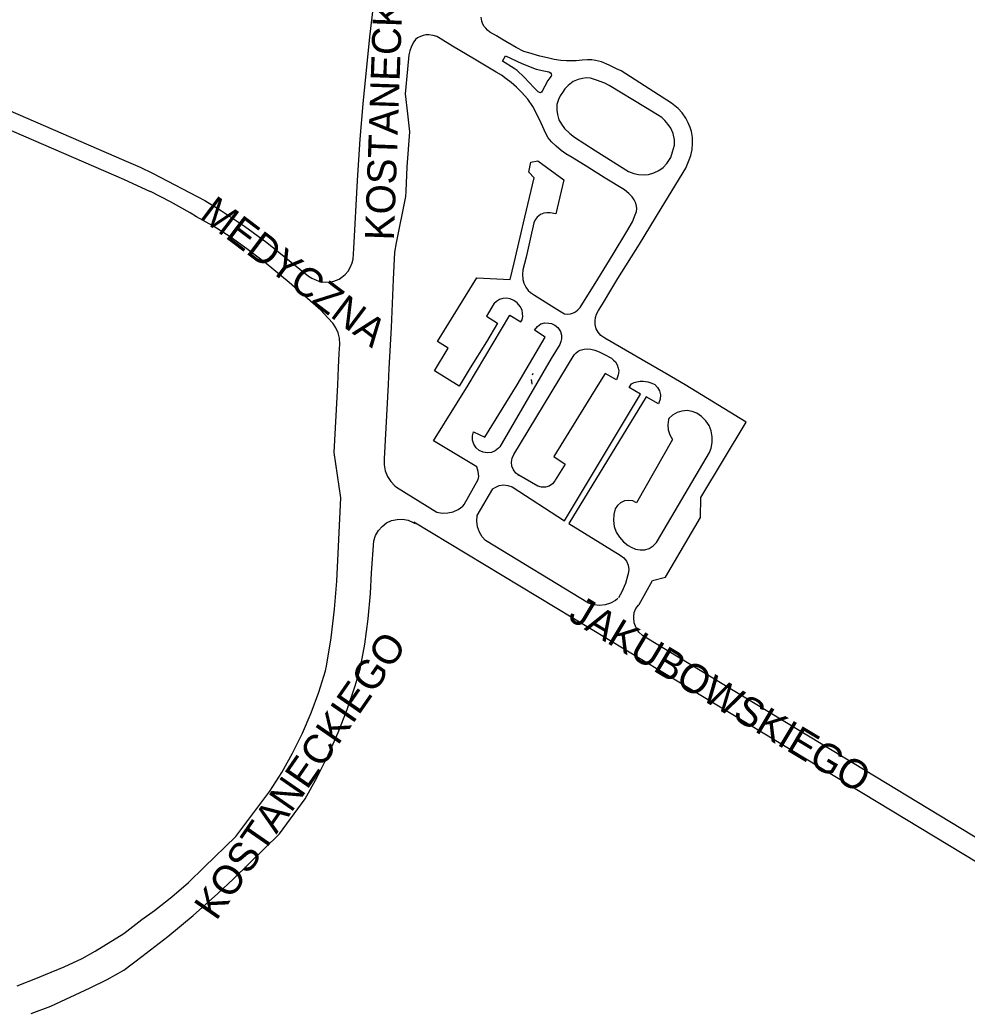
# Model space of a CAD drawing. Extents: x -304109 to -273954, y 21500 to 39796.
# Drawn here: x -289635.9 to -289309.2, y 25783.8 to 26125.7 of the extents above; entities that cross this region are included whole.
import ezdxf

# ---------------------------------------------------------------- set-up
doc = ezdxf.new("R2010")
doc.units = 0
doc.layers.add('krawedzie_ulic', color=7, linetype='Continuous')
doc.layers.add('nazwy_ulic', color=7, linetype='Continuous')

msp = doc.modelspace()

# ---------------------------------------------------------------- linework, layer by layer
at = {"layer": 'krawedzie_ulic'}
for points in [[(-289642.773, 26095.733), (-289600, 26077.298), (-289594.38, 26074.843), (-289590.156, 26072.714), (-289572.027, 26063.298), (-289566.282, 26059.771), (-289558.345, 26054.499), (-289550.637, 26048.898), (-289536.287, 26037.3), (-289535.182, 26036.574), (-289534.125, 26036.059), (-289532.988, 26035.625), (-289531.713, 26035.313), (-289530.428, 26035.204), (-289528.869, 26035.258), (-289527.553, 26035.502), (-289525.712, 26036.22), (-289524.803, 26036.872), (-289523.732, 26037.821), (-289522.635, 26039), (-289521.862, 26040.466), (-289521.211, 26041.809), (-289520.885, 26043.139), (-289520.669, 26046.735), (-289519.423, 26070.191), (-289518.556, 26084.445), (-289517.528, 26096.668), (-289515.226, 26119.826), (-289511.799, 26147.889)], [(-289243.679, 25805.766), (-289419.697, 25912.386), (-289421.195, 25913.297), (-289422.448, 25914.523), (-289423.391, 25916), (-289423.977, 25917.652), (-289424.174, 25919.394), (-289424.166, 25919.725), (-289423.984, 25921.227), (-289423.416, 25922.628), (-289422.501, 25923.833), (-289422.34, 25923.99), (-289417.664, 25932.271), (-289413.229, 25933.402), (-289401.127, 25954.07), (-289401.04, 25960.945), (-289385.403, 25986.918), (-289406.409, 25999.753), (-289413.067, 26003.702), (-289421.289, 26008.389), (-289434.195, 26015.814), (-289435.524, 26016.832), (-289436.486, 26017.901), (-289437.151, 26019.109), (-289437.53, 26020.541), (-289437.517, 26021.858), (-289437.354, 26022.984), (-289437.016, 26024.091), (-289436.351, 26025.407), (-289434.983, 26027.589), (-289431.365, 26033.595), (-289429.66, 26036.397), (-289422.209, 26048.27), (-289414.689, 26060.614), (-289406.265, 26074.502), (-289405.017, 26077.371), (-289404.543, 26078.851), (-289404.056, 26080.881), (-289403.866, 26082.971), (-289403.921, 26085.055), (-289404.26, 26087.117), (-289404.68, 26088.569), (-289405.358, 26090.178), (-289406.199, 26091.725), (-289407.431, 26093.566), (-289408.842, 26095.086), (-289411.211, 26096.858), (-289418.879, 26101.846), (-289428.549, 26108.05), (-289430.107, 26108.809), (-289432.654, 26109.988), (-289435.239, 26111.111), (-289437.314, 26111.627), (-289438.652, 26111.87), (-289440.09, 26111.856), (-289441.947, 26111.694), (-289444.002, 26111.477), (-289445.561, 26111.477), (-289447.351, 26111.463), (-289449.369, 26111.666), (-289451.603, 26112.018), (-289453.922, 26112.493), (-289456.535, 26113.17), (-289460.297, 26114.213), (-289462.033, 26114.769), (-289464.715, 26116.138), (-289469.608, 26118.931), (-289471.496, 26120.084), (-289473.747, 26121.4), (-289474.598, 26122.075), (-289475.208, 26122.727), (-289475.71, 26123.364), (-289476.17, 26124.164), (-289476.523, 26125.223), (-289476.835, 26126.607)], [(-289471.659, 26107.643), (-289479.077, 26112.067), (-289486.703, 26116.608), (-289490.872, 26119.264), (-289492.052, 26119.874), (-289493.313, 26120.241), (-289494.8, 26120.511), (-289495.885, 26120.497), (-289496.821, 26120.28), (-289497.672, 26119.955), (-289498.703, 26119.412), (-289499.435, 26118.829), (-289500.044, 26118.031), (-289500.844, 26116.566), (-289501.385, 26114.956), (-289501.697, 26113.531), (-289502.198, 26108.612), (-289503.025, 26100.078), (-289502.197, 26093.287), (-289501.466, 26087.082), (-289502.427, 26074.938), (-289502.765, 26066.55), (-289502.928, 26064.748), (-289506.125, 26048.705), (-289506.721, 26045.535), (-289507.168, 26036.102), (-289507.873, 26019.598), (-289508.59, 26005.438), (-289508.874, 25999.86), (-289510.196, 25974.248), (-289510.217, 25972.167), (-289509.84, 25970.121), (-289509.079, 25968.184), (-289507.963, 25966.428), (-289506.532, 25964.917), (-289506.022, 25964.5), (-289492.107, 25955.884), (-289490.221, 25955.528), (-289488.301, 25955.57), (-289486.432, 25956.008), (-289484.694, 25956.823), (-289483.162, 25957.979), (-289482.638, 25958.508), (-289477.768, 25967.124), (-289477.644, 25968.193), (-289477.773, 25969.897), (-289478.293, 25971.525), (-289493.251, 25980.402), (-289481.23, 25999.687), (-289466.938, 26023.755), (-289463.06, 26021.462), (-289462.694, 26022.181), (-289462.463, 26023.348), (-289462.477, 26024.402), (-289462.64, 26025.569), (-289463.305, 26026.804), (-289464.426, 26028.077), (-289465.579, 26028.877), (-289466.826, 26029.42), (-289468.058, 26029.651), (-289469.279, 26029.583), (-289470.431, 26029.244), (-289471.53, 26028.538), (-289472.435, 26027.736), (-289474.982, 26023.468), (-289471.104, 26021.08), (-289474.98, 26014.654), (-289480.601, 26005.59), (-289484.344, 25999.321), (-289492.928, 26004.643), (-289488.19, 26012.377), (-289491.865, 26014.697), (-289478.223, 26036.653), (-289466.779, 26036.096), (-289465.396, 26041.825), (-289461.698, 26057.558), (-289458.54, 26071.108), (-289460.354, 26073.112), (-289459.676, 26076.6), (-289457.266, 26076.993), (-289448.253, 26070.501), (-289451.013, 26058.781), (-289453.033, 26059.093), (-289454.186, 26059.147), (-289455.203, 26058.97), (-289456.288, 26058.523), (-289457.427, 26057.613), (-289458.146, 26056.65), (-289458.62, 26055.659), (-289459.908, 26049.96), (-289461.303, 26043.808), (-289462.47, 26039.429), (-289462.551, 26037.777), (-289462.388, 26036.057), (-289462.076, 26034.822)], [(-289453.765, 26104.707), (-289454.863, 26102.793), (-289455.73, 26101.006), (-289456.001, 26100.653), (-289456.286, 26100.531), (-289456.693, 26100.544), (-289457.181, 26100.856), (-289458.495, 26102.239), (-289461.963, 26105.882), (-289464.333, 26108.213), (-289465.416, 26108.89), (-289469.427, 26111.452), (-289468.437, 26113.217), (-289462.732, 26110.639), (-289457.773, 26108.672), (-289455.144, 26108.048), (-289453.476, 26107.723), (-289452.866, 26107.397), (-289452.635, 26106.99), (-289452.581, 26106.569), (-289452.624, 26106.208), (-289453.071, 26105.638), (-289453.765, 26104.707)], [(-289448.042, 26024.275), (-289446.998, 26024.139), (-289445.94, 26024.248), (-289444.937, 26024.546), (-289444.317, 26024.937), (-289443.422, 26025.615), (-289442.663, 26026.43), (-289436.581, 26036.25), (-289431.312, 26044.828), (-289426.558, 26052.704), (-289424.66, 26055.931), (-289423.725, 26058.357), (-289423.265, 26059.493), (-289423.115, 26060.534), (-289423.223, 26061.416), (-289423.481, 26062.393), (-289424.024, 26063.56), (-289424.674, 26064.6), (-289425.826, 26065.767), (-289427.341, 26067.023), (-289433.989, 26071.099), (-289440.058, 26074.841), (-289445.37, 26078.123), (-289447.604, 26079.462), (-289449.16, 26080.557), (-289450.95, 26082.05), (-289452.547, 26083.606), (-289453.645, 26084.991), (-289454.54, 26086.429), (-289456.125, 26089.979), (-289457.75, 26093.376), (-289458.984, 26095.71), (-289460.743, 26098.257), (-289462.885, 26100.686), (-289464.589, 26102.445), (-289466.46, 26104.059), (-289468.124, 26105.317), (-289469.819, 26106.552), (-289471.659, 26107.643)], [(-289412.737, 26076.072), (-289411.412, 26078.211), (-289410.761, 26080.152), (-289410.164, 26082.405), (-289410.123, 26084.234), (-289410.584, 26086.43), (-289411.36, 26088.253), (-289412.255, 26089.597), (-289413.449, 26090.927), (-289414.505, 26091.915), (-289415.984, 26092.919), (-289420.169, 26095.467), (-289432.646, 26102.963), (-289434.092, 26103.842), (-289437.008, 26104.9), (-289439.105, 26105.496), (-289440.57, 26105.591), (-289441.831, 26105.469), (-289443.346, 26105.116), (-289445.014, 26104.343), (-289446.801, 26102.973), (-289447.913, 26101.847), (-289448.766, 26100.575), (-289449.525, 26099.408), (-289450.081, 26098.164), (-289450.65, 26096.454), (-289450.691, 26094.554), (-289450.501, 26093.021), (-289450, 26091.194), (-289449.078, 26089.619), (-289448.02, 26088.154), (-289446.218, 26086.408), (-289444.591, 26085.227), (-289437.45, 26080.538), (-289425.964, 26073.316), (-289424.12, 26072.61), (-289422.506, 26072.298), (-289420.638, 26072.149), (-289419.092, 26072.325), (-289417.21, 26072.922), (-289415.474, 26073.737), (-289413.999, 26074.711), (-289412.737, 26076.072)], [(-289590.76, 26066.372), (-289600, 26070.615), (-289644.905, 26090.034)], [(-289549.633, 25859.589), (-289545.554, 25866.056), (-289541.818, 25872.727), (-289538.437, 25879.584), (-289535.419, 25886.609), (-289532.772, 25893.782), (-289530.504, 25901.083), (-289530.058, 25902.698), (-289528.485, 25912.55), (-289527.309, 25922.457), (-289526.549, 25932.085), (-289525.122, 25960.75), (-289527.517, 25976.48), (-289526.21, 25999.789), (-289525.953, 26005.734), (-289525.709, 26010.628), (-289525.519, 26013.757), (-289525.6, 26015.82), (-289526.115, 26017.741), (-289526.943, 26019.437), (-289527.959, 26020.982), (-289529.491, 26022.81), (-289530.942, 26024.235), (-289532.09, 26025.521), (-289542.937, 26035.075), (-289550.939, 26041.582), (-289557.639, 26046.648), (-289563.373, 26050.778), (-289569.332, 26054.578), (-289574.966, 26057.755), (-289577.094, 26059.061), (-289583.858, 26062.905), (-289590.811, 26066.395)], [(-289462.076, 26034.822), (-289461.425, 26033.506), (-289460.53, 26032.326), (-289459.825, 26031.647), (-289458.407, 26030.742), (-289449.737, 26025.333), (-289448.042, 26024.275)], [(-289458.427, 26018.656), (-289457.342, 26019.877), (-289456.203, 26020.759), (-289454.93, 26021.138), (-289453.493, 26021.07), (-289452.521, 26020.88), (-289451.423, 26020.378), (-289450.311, 26019.523), (-289449.391, 26018.17), (-289449.065, 26016.867), (-289449.106, 26015.646), (-289449.35, 26014.753), (-289449.689, 26013.695), (-289452.671, 26008.867), (-289470.329, 25978.403), (-289470.778, 25977.876), (-289471.92, 25976.986), (-289473.262, 25976.441), (-289474.701, 25976.281), (-289476.13, 25976.52), (-289477.439, 25977.138), (-289478.531, 25978.09), (-289479.323, 25979.303), (-289479.754, 25980.686), (-289479.792, 25982.133), (-289479.435, 25983.537), (-289475.51, 25981.707), (-289464.336, 25999.738), (-289454.689, 26016.259), (-289458.427, 26018.656)], [(-289463.763, 25968.617), (-289464.782, 25969.338), (-289465.664, 25970.433), (-289466.203, 25971.731), (-289466.357, 25973.129), (-289466.114, 25974.513), (-289465.492, 25975.774), (-289444.692, 26010.067), (-289444.082, 26010.786), (-289443.363, 26011.356), (-289442.644, 26011.763), (-289441.302, 26012.034), (-289440.122, 26012.143), (-289438.97, 26012.061), (-289437.647, 26011.736), (-289436.114, 26011.125), (-289434.489, 26010.298), (-289431.862, 26009.01), (-289431.13, 26008.305), (-289430.506, 26007.708), (-289429.898, 26006.678), (-289429.505, 26005.525), (-289429.369, 26004.602), (-289429.532, 26003.247), (-289429.844, 26002.188), (-289430.115, 26001.537), (-289434.007, 26003.667), (-289436.608, 25999.701), (-289451.73, 25975.021), (-289447.817, 25972.41), (-289451.258, 25966.914), (-289451.373, 25966.701), (-289452.213, 25965.643), (-289453.325, 25964.876), (-289454.611, 25964.466), (-289455.962, 25964.448), (-289457.259, 25964.825), (-289463.763, 25968.617)], [(-289429.687, 25926.069), (-289430.507, 25925.424), (-289432.207, 25924.475), (-289434.065, 25923.893), (-289436.003, 25923.701), (-289437.939, 25923.908), (-289439.792, 25924.506), (-289475.273, 25946.09), (-289476.394, 25947.337), (-289477.39, 25948.998), (-289478.024, 25950.828), (-289478.269, 25952.749), (-289478.116, 25954.679), (-289472.713, 25963.871), (-289471.993, 25964.393), (-289470.595, 25965.018), (-289469.084, 25965.261), (-289467.561, 25965.106), (-289466.129, 25964.564), (-289448.061, 25952.859), (-289421.829, 25996.496), (-289425.743, 25998.846), (-289424.916, 26000.066), (-289424.008, 26000.555), (-289423.058, 26000.826), (-289422.001, 26001.003), (-289420.875, 26001.016), (-289419.349, 26000.826), (-289417.912, 26000.338), (-289416.949, 25999.863), (-289415.947, 25998.877), (-289415.26, 25997.649), (-289414.946, 25996.279), (-289415.028, 25994.875), (-289415.5, 25993.55), (-289415.656, 25993.275), (-289419.909, 25995.638), (-289446.508, 25951.965), (-289428.862, 25941.027), (-289427.644, 25940.142), (-289426.701, 25938.969), (-289426.099, 25937.59), (-289425.88, 25936.101), (-289426.058, 25934.606), (-289426.166, 25934.239), (-289427.018, 25931.262), (-289428.245, 25928.419), (-289429.435, 25926.351)], [(-289459.493, 26001.615), (-289459.339, 26000.109), (-289459.312, 26000)], [(-289459.022, 26003.726), (-289459.258, 26003.075)], [(-289415.946, 25946.011), (-289398.089, 25976.477), (-289397.53, 25977.874), (-289397.112, 25979.849), (-289397.091, 25981.868), (-289397.468, 25983.852), (-289398.227, 25985.723), (-289399.34, 25987.408), (-289400.762, 25988.841), (-289402.438, 25989.967), (-289404.01, 25990.586), (-289405.766, 25990.862), (-289407.539, 25990.739), (-289409.24, 25990.224), (-289410.783, 25989.343), (-289412.091, 25988.14), (-289412.176, 25987.822), (-289412.414, 25986.022), (-289412.254, 25984.213), (-289411.702, 25982.484), (-289410.786, 25980.916), (-289423.209, 25959.13), (-289424.526, 25959.711), (-289425.953, 25959.909), (-289427.379, 25959.709), (-289428.695, 25959.126), (-289429.802, 25958.204), (-289430.601, 25957.041), (-289431.09, 25955.031), (-289431.183, 25952.965), (-289430.878, 25950.919), (-289430.186, 25948.97), (-289429.132, 25947.19), (-289427.757, 25945.645), (-289426.11, 25944.394), (-289425.035, 25943.812), (-289423.58, 25943.123), (-289422.001, 25942.813), (-289420.394, 25942.901), (-289418.858, 25943.381), (-289417.487, 25944.223), (-289416.365, 25945.376), (-289415.946, 25946.011)], [(-289464.199, 25968.871), (-289463.763, 25968.617)], [(-289463.763, 25968.617), (-289463.694, 25968.568)], [(-289631.982, 25782.94), (-289625.141, 25785.47), (-289611.578, 25791.814), (-289605.776, 25794.664), (-289600, 25797.922), (-289593.807, 25802.632), (-289584.804, 25809.545), (-289576.05, 25816.771), (-289567.557, 25824.301), (-289562.161, 25829.372), (-289546.267, 25844.868), (-289537.52, 25857.048), (-289533.337, 25864.48), (-289529.506, 25872.1), (-289526.037, 25879.892), (-289522.937, 25887.837), (-289520.213, 25895.919), (-289518.518, 25901.704), (-289516.928, 25910.359), (-289515.734, 25919.078), (-289514.936, 25927.842), (-289514.585, 25934.902), (-289513.746, 25946.004), (-289513.168, 25947.841), (-289512.223, 25949.52), (-289510.953, 25950.969), (-289509.412, 25952.124), (-289507.666, 25952.938), (-289505.79, 25953.374), (-289503.864, 25953.415), (-289501.972, 25953.058), (-289500.193, 25952.318), (-289499.529, 25951.921)], [(-289500, 25952.5), (-289414.759, 25900.968), (-289246.077, 25799.057), (-289241.478, 25796.339), (-289232.614, 25791.456), (-289223.564, 25786.927), (-289214.342, 25782.759), (-289200, 25777.013), (-289174.39, 25766.485), (-289134.492, 25750), (-289099.199, 25735.91), (-289097.429, 25735.057), (-289095.867, 25733.864), (-289094.579, 25732.38), (-289093.616, 25730.667), (-289093.077, 25729.05), (-289087.351, 25707.964)], [(-289415.946, 25946.011), (-289416.064, 25945.81)], [(-289415.946, 25946.011), (-289415.904, 25946.075)], [(-289593.779, 25815.343), (-289589.404, 25818.476), (-289583.446, 25823.162), (-289577.743, 25828.157), (-289572.312, 25833.445), (-289561.347, 25843.96), (-289549.633, 25859.589)], [(-289636.734, 25792.551), (-289629.709, 25795.284), (-289627.042, 25796.435), (-289620.617, 25799.024), (-289614.352, 25801.98), (-289609.825, 25804.401), (-289600, 25810.576), (-289593.779, 25815.343)]]:
    msp.add_lwpolyline(points, dxfattribs=at)

# ---------------------------------------------------------------- texts
at = {"layer": 'nazwy_ulic'}
for s, rotation, p in [('KOSTANECKIEGO', 87.96079, (-289506.87, 26049.475)), ('MEDYCZNA', 322.97153, (-289574.283, 26057.448)), ('JAKUBOWSKIEGO', 329.10956, (-289447.244, 25918.973)), ('KOSTANECKIEGO', 55.29135, (-289568.141, 25814.664))]:
    msp.add_text(s, height=10, rotation=rotation, dxfattribs=at).set_placement(p)

doc.saveas('drawing.dxf')
